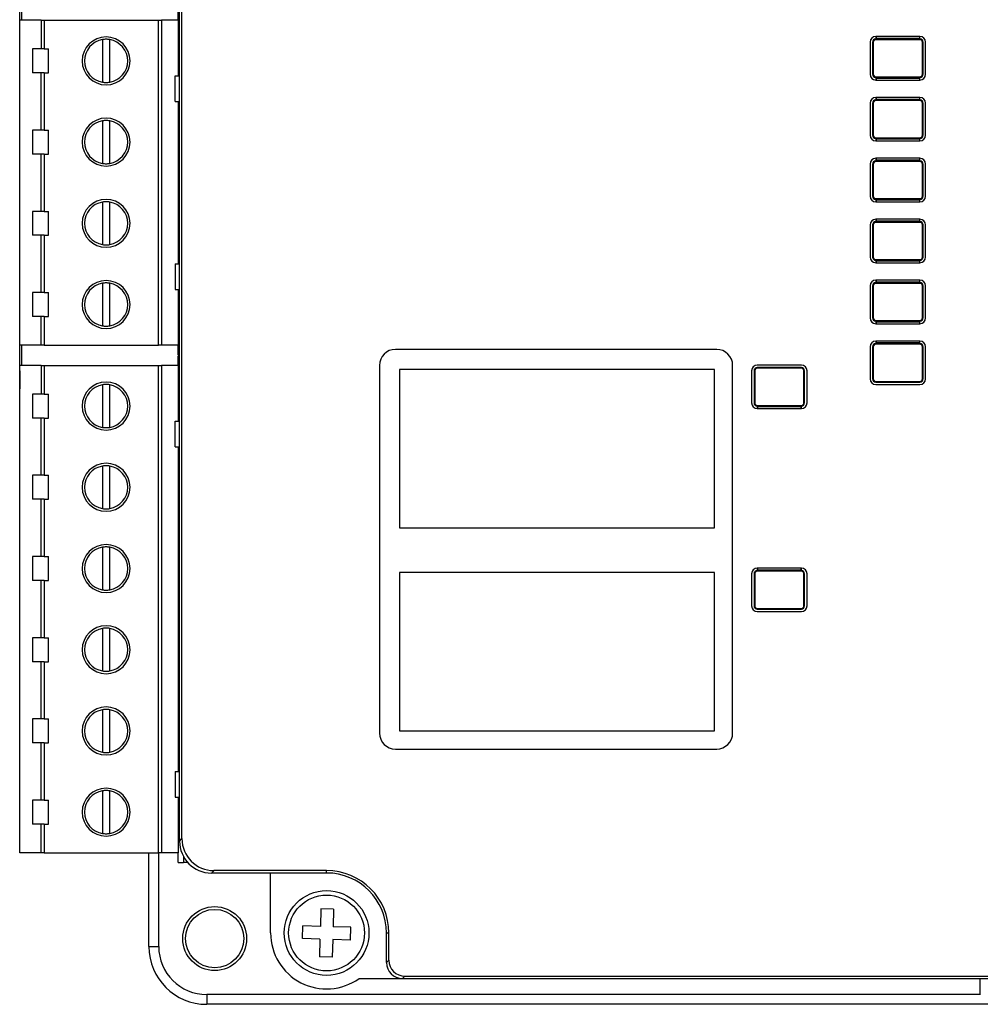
# Model space of a CAD drawing. Header units: millimetres. Extents: x -7023 to 53801, y 9849 to 33561.
# Tile 491 of 537: x 29323 to 29382, y 27950 to 28011. Entities that reach past the tile are written whole.
import ezdxf

# ---------------------------------------------------------------- set-up
doc = ezdxf.new("R2010")
doc.units = ezdxf.units.MM
doc.layers.add('IE_SKD', color=6, linetype='Continuous')

# ---------------------------------------------------------------- blocks, each defined once
blk = doc.blocks.new('Modul kontroli HID X100')
at = {"layer": 'IE_SKD', "linetype": 'Continuous', "lineweight": 25}
for p, q in [((-24132.867, -33306.108), (-24132.867, -33203.301)), ((-24132.714, -33305.955), (-24132.714, -33203.454)), ((-24142.867, -33276.704), (-24142.867, -33232.704)), ((-24142.745, -33253.498), (-24142.745, -33254.768)), ((-24132.96, -33254.768), (-24132.96, -33254.168)), ((-24142.86, -33275.088), (-24142.86, -33254.768)), ((-24141.515, -33254.768), (-24142.86, -33254.768)), ((-24141.515, -33254.768), (-24141.515, -33256.558)), ((-24141.515, -33254.768), (-24141.334, -33254.768)), ((-24141.334, -33254.768), (-24141.334, -33256.558)), ((-24141.334, -33254.768), (-24134.186, -33254.768)), ((-24134.186, -33275.088), (-24134.186, -33254.768)), ((-24134.186, -33254.768), (-24133.989, -33254.768)), ((-24133.989, -33254.768), (-24133.989, -33275.088)), ((-24132.96, -33254.768), (-24133.989, -33254.768)), ((-24132.96, -33254.768), (-24132.96, -33258.248)), ((-24089.301, -33255.782), (-24089.301, -33255.938)), ((-24086.541, -33255.782), (-24089.301, -33255.782)), ((-24089.266, -33255.903), (-24089.301, -33255.938)), ((-24089.301, -33255.938), (-24089.301, -33255.982)), ((-24089.266, -33255.903), (-24089.266, -33255.782)), ((-24086.576, -33255.903), (-24089.266, -33255.903)), ((-24086.576, -33255.782), (-24086.576, -33255.903)), ((-24086.576, -33255.903), (-24086.541, -33255.938)), ((-24086.541, -33255.938), (-24086.541, -33255.782)), ((-24086.541, -33255.982), (-24086.541, -33255.938)), ((-24142.06, -33256.558), (-24142.06, -33258.058)), ((-24141.515, -33256.558), (-24142.06, -33256.558)), ((-24141.334, -33256.558), (-24141.515, -33256.558)), ((-24141.334, -33256.558), (-24141.06, -33256.558)), ((-24141.06, -33258.058), (-24141.06, -33256.558)), ((-24137.69, -33255.978), (-24137.69, -33258.638)), ((-24137.231, -33258.638), (-24137.231, -33255.978)), ((-24132.96, -33256.433), (-24132.867, -33256.433)), ((-24089.657, -33256.138), (-24089.657, -33258.148)), ((-24089.457, -33256.138), (-24089.501, -33256.138)), ((-24089.501, -33256.138), (-24089.501, -33258.148)), ((-24089.457, -33256.138), (-24089.457, -33258.148)), ((-24086.541, -33255.982), (-24089.301, -33255.982)), ((-24086.341, -33256.138), (-24086.385, -33256.138)), ((-24086.385, -33258.148), (-24086.385, -33256.138)), ((-24086.341, -33258.148), (-24086.341, -33256.138)), ((-24086.185, -33258.148), (-24086.185, -33256.138)), ((-24141.515, -33258.058), (-24142.06, -33258.058)), ((-24141.515, -33261.638), (-24141.515, -33258.058)), ((-24141.334, -33258.058), (-24141.515, -33258.058)), ((-24141.334, -33258.058), (-24141.334, -33261.638)), ((-24141.334, -33258.058), (-24141.06, -33258.058)), ((-24133.136, -33259.848), (-24133.136, -33258.248)), ((-24133.136, -33258.248), (-24132.867, -33258.248)), ((-24132.96, -33258.183), (-24132.867, -33258.183)), ((-24089.501, -33258.148), (-24089.457, -33258.148)), ((-24089.301, -33258.304), (-24086.541, -33258.304)), ((-24089.301, -33258.304), (-24089.301, -33258.348)), ((-24089.266, -33258.382), (-24089.301, -33258.348)), ((-24089.301, -33258.348), (-24089.301, -33258.504)), ((-24089.266, -33258.382), (-24086.576, -33258.382)), ((-24089.266, -33258.504), (-24089.266, -33258.382)), ((-24086.576, -33258.382), (-24086.541, -33258.348)), ((-24086.576, -33258.382), (-24086.576, -33258.504)), ((-24086.541, -33258.348), (-24086.541, -33258.304)), ((-24086.541, -33258.504), (-24086.541, -33258.348)), ((-24086.385, -33258.148), (-24086.341, -33258.148)), ((-24089.301, -33258.504), (-24086.541, -33258.504)), ((-24089.301, -33259.592), (-24089.301, -33259.748)), ((-24086.541, -33259.592), (-24089.301, -33259.592)), ((-24089.266, -33259.713), (-24089.266, -33259.592)), ((-24086.576, -33259.592), (-24086.576, -33259.713)), ((-24086.541, -33259.748), (-24086.541, -33259.592)), ((-24133.136, -33259.848), (-24132.867, -33259.848)), ((-24132.96, -33259.848), (-24132.96, -33270.008)), ((-24089.657, -33259.948), (-24089.657, -33261.958)), ((-24089.501, -33259.948), (-24089.501, -33261.958)), ((-24089.457, -33259.948), (-24089.501, -33259.948)), ((-24089.457, -33259.948), (-24089.457, -33261.958)), ((-24089.266, -33259.713), (-24089.301, -33259.748)), ((-24089.301, -33259.748), (-24089.301, -33259.792)), ((-24086.541, -33259.792), (-24089.301, -33259.792)), ((-24086.576, -33259.713), (-24089.266, -33259.713)), ((-24086.576, -33259.713), (-24086.541, -33259.748)), ((-24086.541, -33259.792), (-24086.541, -33259.748)), ((-24086.341, -33259.948), (-24086.385, -33259.948)), ((-24086.385, -33261.958), (-24086.385, -33259.948)), ((-24086.341, -33261.958), (-24086.341, -33259.948)), ((-24086.185, -33261.958), (-24086.185, -33259.948)), ((-24137.69, -33261.058), (-24137.69, -33263.718)), ((-24137.231, -33263.718), (-24137.231, -33261.058)), ((-24142.06, -33261.638), (-24142.06, -33263.138)), ((-24141.515, -33261.638), (-24142.06, -33261.638)), ((-24141.334, -33261.638), (-24141.515, -33261.638)), ((-24141.334, -33261.638), (-24141.06, -33261.638)), ((-24141.06, -33263.138), (-24141.06, -33261.638)), ((-24132.96, -33261.513), (-24132.867, -33261.513)), ((-24089.501, -33261.958), (-24089.457, -33261.958)), ((-24086.385, -33261.958), (-24086.341, -33261.958)), ((-24089.301, -33262.114), (-24086.541, -33262.114)), ((-24089.301, -33262.114), (-24089.301, -33262.158)), ((-24089.266, -33262.192), (-24089.301, -33262.158)), ((-24089.301, -33262.158), (-24089.301, -33262.314)), ((-24089.301, -33262.314), (-24086.541, -33262.314)), ((-24089.266, -33262.192), (-24086.576, -33262.192)), ((-24089.266, -33262.314), (-24089.266, -33262.192)), ((-24086.576, -33262.192), (-24086.541, -33262.158)), ((-24086.576, -33262.192), (-24086.576, -33262.314)), ((-24086.541, -33262.158), (-24086.541, -33262.114)), ((-24086.541, -33262.314), (-24086.541, -33262.158)), ((-24141.515, -33263.138), (-24142.06, -33263.138)), ((-24141.515, -33266.718), (-24141.515, -33263.138)), ((-24141.334, -33263.138), (-24141.515, -33263.138)), ((-24141.334, -33263.138), (-24141.334, -33266.718)), ((-24141.334, -33263.138), (-24141.06, -33263.138)), ((-24132.96, -33263.263), (-24132.867, -33263.263)), ((-24089.657, -33263.758), (-24089.657, -33265.768)), ((-24089.501, -33263.758), (-24089.501, -33265.768)), ((-24089.457, -33263.758), (-24089.501, -33263.758)), ((-24089.457, -33263.758), (-24089.457, -33265.768)), ((-24089.301, -33263.402), (-24089.301, -33263.558)), ((-24086.541, -33263.402), (-24089.301, -33263.402)), ((-24089.266, -33263.523), (-24089.301, -33263.558)), ((-24089.301, -33263.558), (-24089.301, -33263.602)), ((-24086.541, -33263.602), (-24089.301, -33263.602)), ((-24089.266, -33263.523), (-24089.266, -33263.402)), ((-24086.576, -33263.523), (-24089.266, -33263.523)), ((-24086.576, -33263.402), (-24086.576, -33263.523)), ((-24086.576, -33263.523), (-24086.541, -33263.558)), ((-24086.541, -33263.558), (-24086.541, -33263.402)), ((-24086.541, -33263.602), (-24086.541, -33263.558)), ((-24086.341, -33263.758), (-24086.385, -33263.758)), ((-24086.385, -33265.768), (-24086.385, -33263.758)), ((-24086.341, -33265.768), (-24086.341, -33263.758)), ((-24086.185, -33265.768), (-24086.185, -33263.758)), ((-24089.501, -33265.768), (-24089.457, -33265.768)), ((-24086.385, -33265.768), (-24086.341, -33265.768)), ((-24137.69, -33266.138), (-24137.69, -33268.798)), ((-24137.231, -33268.798), (-24137.231, -33266.138)), ((-24089.301, -33265.924), (-24086.541, -33265.924)), ((-24089.301, -33265.924), (-24089.301, -33265.968)), ((-24089.266, -33266.002), (-24089.301, -33265.968)), ((-24089.301, -33265.968), (-24089.301, -33266.124)), ((-24089.301, -33266.124), (-24086.541, -33266.124)), ((-24089.266, -33266.002), (-24086.576, -33266.002)), ((-24089.266, -33266.124), (-24089.266, -33266.002)), ((-24086.576, -33266.002), (-24086.541, -33265.968)), ((-24086.576, -33266.002), (-24086.576, -33266.124)), ((-24086.541, -33265.968), (-24086.541, -33265.924)), ((-24086.541, -33266.124), (-24086.541, -33265.968)), ((-24142.06, -33266.718), (-24142.06, -33268.218)), ((-24141.515, -33266.718), (-24142.06, -33266.718)), ((-24141.334, -33266.718), (-24141.515, -33266.718)), ((-24141.334, -33266.718), (-24141.06, -33266.718)), ((-24141.06, -33268.218), (-24141.06, -33266.718)), ((-24132.96, -33266.593), (-24132.867, -33266.593)), ((-24089.657, -33267.568), (-24089.657, -33269.578)), ((-24089.501, -33267.568), (-24089.501, -33269.578)), ((-24089.457, -33267.568), (-24089.501, -33267.568)), ((-24089.457, -33267.568), (-24089.457, -33269.578)), ((-24089.301, -33267.212), (-24089.301, -33267.368)), ((-24086.541, -33267.212), (-24089.301, -33267.212)), ((-24089.266, -33267.333), (-24089.301, -33267.368)), ((-24089.301, -33267.368), (-24089.301, -33267.412)), ((-24086.541, -33267.412), (-24089.301, -33267.412)), ((-24089.266, -33267.333), (-24089.266, -33267.212)), ((-24086.576, -33267.333), (-24089.266, -33267.333)), ((-24086.576, -33267.212), (-24086.576, -33267.333)), ((-24086.576, -33267.333), (-24086.541, -33267.368)), ((-24086.541, -33267.368), (-24086.541, -33267.212)), ((-24086.541, -33267.412), (-24086.541, -33267.368)), ((-24086.385, -33269.578), (-24086.385, -33267.568)), ((-24086.341, -33267.568), (-24086.385, -33267.568)), ((-24086.341, -33269.578), (-24086.341, -33267.568)), ((-24086.185, -33269.578), (-24086.185, -33267.568)), ((-24141.515, -33268.218), (-24142.06, -33268.218)), ((-24141.515, -33271.798), (-24141.515, -33268.218)), ((-24141.334, -33268.218), (-24141.515, -33268.218)), ((-24141.334, -33268.218), (-24141.334, -33271.798)), ((-24141.334, -33268.218), (-24141.06, -33268.218)), ((-24132.96, -33268.343), (-24132.867, -33268.343)), ((-24133.136, -33270.008), (-24133.136, -33271.608)), ((-24133.136, -33270.008), (-24132.867, -33270.008)), ((-24089.501, -33269.578), (-24089.457, -33269.578)), ((-24089.301, -33269.734), (-24086.541, -33269.734)), ((-24089.301, -33269.734), (-24089.301, -33269.778)), ((-24089.266, -33269.812), (-24089.301, -33269.778)), ((-24089.301, -33269.778), (-24089.301, -33269.934)), ((-24089.301, -33269.934), (-24086.541, -33269.934)), ((-24089.266, -33269.812), (-24086.576, -33269.812)), ((-24089.266, -33269.934), (-24089.266, -33269.812)), ((-24086.576, -33269.812), (-24086.541, -33269.778)), ((-24086.576, -33269.812), (-24086.576, -33269.934)), ((-24086.541, -33269.778), (-24086.541, -33269.734)), ((-24086.541, -33269.934), (-24086.541, -33269.778)), ((-24086.385, -33269.578), (-24086.341, -33269.578)), ((-24137.69, -33271.218), (-24137.69, -33273.878)), ((-24137.231, -33273.878), (-24137.231, -33271.218)), ((-24089.301, -33271.022), (-24089.301, -33271.178)), ((-24086.541, -33271.022), (-24089.301, -33271.022)), ((-24089.266, -33271.143), (-24089.301, -33271.178)), ((-24089.301, -33271.178), (-24089.301, -33271.222)), ((-24086.541, -33271.222), (-24089.301, -33271.222)), ((-24089.266, -33271.143), (-24089.266, -33271.022)), ((-24086.576, -33271.143), (-24089.266, -33271.143)), ((-24086.576, -33271.022), (-24086.576, -33271.143)), ((-24086.576, -33271.143), (-24086.541, -33271.178)), ((-24086.541, -33271.178), (-24086.541, -33271.022)), ((-24086.541, -33271.222), (-24086.541, -33271.178)), ((-24142.06, -33271.798), (-24142.06, -33273.298)), ((-24141.515, -33271.798), (-24142.06, -33271.798)), ((-24141.334, -33271.798), (-24141.515, -33271.798)), ((-24141.334, -33271.798), (-24141.06, -33271.798)), ((-24141.06, -33273.298), (-24141.06, -33271.798)), ((-24133.136, -33271.608), (-24132.867, -33271.608)), ((-24132.96, -33271.608), (-24132.96, -33275.088)), ((-24132.96, -33271.673), (-24132.867, -33271.673)), ((-24089.657, -33271.378), (-24089.657, -33273.388)), ((-24089.501, -33271.378), (-24089.501, -33273.388)), ((-24089.457, -33271.378), (-24089.501, -33271.378)), ((-24089.457, -33271.378), (-24089.457, -33273.388)), ((-24086.341, -33271.378), (-24086.385, -33271.378)), ((-24086.385, -33273.388), (-24086.385, -33271.378)), ((-24086.341, -33273.388), (-24086.341, -33271.378)), ((-24086.185, -33273.388), (-24086.185, -33271.378)), ((-24141.515, -33273.298), (-24142.06, -33273.298)), ((-24141.334, -33273.298), (-24141.515, -33273.298)), ((-24141.515, -33275.088), (-24141.515, -33273.298)), ((-24141.334, -33273.298), (-24141.334, -33275.088)), ((-24141.334, -33273.298), (-24141.06, -33273.298)), ((-24132.96, -33273.423), (-24132.867, -33273.423)), ((-24089.501, -33273.388), (-24089.457, -33273.388)), ((-24089.301, -33273.544), (-24086.541, -33273.544)), ((-24089.301, -33273.544), (-24089.301, -33273.588)), ((-24089.266, -33273.622), (-24089.301, -33273.588)), ((-24089.301, -33273.588), (-24089.301, -33273.744)), ((-24089.301, -33273.744), (-24086.541, -33273.744)), ((-24089.266, -33273.622), (-24086.576, -33273.622)), ((-24089.266, -33273.744), (-24089.266, -33273.622)), ((-24086.576, -33273.622), (-24086.541, -33273.588)), ((-24086.576, -33273.622), (-24086.576, -33273.744)), ((-24086.541, -33273.588), (-24086.541, -33273.544)), ((-24086.541, -33273.744), (-24086.541, -33273.588)), ((-24086.385, -33273.388), (-24086.341, -33273.388)), ((-24089.301, -33274.832), (-24089.301, -33274.988)), ((-24086.541, -33274.832), (-24089.301, -33274.832)), ((-24089.266, -33274.953), (-24089.301, -33274.988)), ((-24089.301, -33274.988), (-24089.301, -33275.032)), ((-24086.541, -33275.032), (-24089.301, -33275.032)), ((-24089.266, -33274.953), (-24089.266, -33274.832)), ((-24086.576, -33274.953), (-24089.266, -33274.953)), ((-24086.576, -33274.832), (-24086.576, -33274.953)), ((-24086.576, -33274.953), (-24086.541, -33274.988)), ((-24086.541, -33274.988), (-24086.541, -33274.832)), ((-24086.541, -33275.032), (-24086.541, -33274.988)), ((-24141.515, -33275.088), (-24142.86, -33275.088)), ((-24142.745, -33275.088), (-24142.745, -33276.358)), ((-24141.334, -33275.088), (-24141.515, -33275.088)), ((-24141.334, -33275.088), (-24134.186, -33275.088)), ((-24133.989, -33275.088), (-24134.186, -33275.088)), ((-24132.96, -33275.088), (-24133.989, -33275.088)), ((-24132.96, -33275.688), (-24132.96, -33275.088)), ((-24099.258, -33275.351), (-24119.358, -33275.351)), ((-24089.657, -33275.188), (-24089.657, -33277.198)), ((-24089.457, -33275.188), (-24089.501, -33275.188)), ((-24089.501, -33275.188), (-24089.501, -33277.198)), ((-24089.457, -33275.188), (-24089.457, -33277.198)), ((-24086.385, -33277.198), (-24086.385, -33275.188)), ((-24086.341, -33275.188), (-24086.385, -33275.188)), ((-24086.341, -33277.198), (-24086.341, -33275.188)), ((-24086.185, -33277.198), (-24086.185, -33275.188)), ((-24132.96, -33275.688), (-24132.867, -33275.688)), ((-24132.96, -33276.358), (-24132.96, -33275.758)), ((-24132.96, -33275.758), (-24132.867, -33275.758)), ((-24142.867, -33276.704), (-24142.867, -33277.704)), ((-24142.86, -33306.838), (-24142.86, -33276.358)), ((-24141.515, -33276.358), (-24142.86, -33276.358)), ((-24141.515, -33276.358), (-24141.515, -33278.148)), ((-24141.515, -33276.358), (-24141.334, -33276.358)), ((-24141.334, -33276.358), (-24141.334, -33278.148)), ((-24141.334, -33276.358), (-24134.186, -33276.358)), ((-24134.186, -33306.838), (-24134.186, -33276.358)), ((-24134.186, -33276.358), (-24133.989, -33276.358)), ((-24133.989, -33276.358), (-24133.989, -33306.838)), ((-24132.96, -33276.358), (-24133.989, -33276.358)), ((-24132.96, -33276.358), (-24132.96, -33279.838)), ((-24120.358, -33276.351), (-24120.358, -33299.351)), ((-24119.094, -33276.615), (-24119.094, -33286.515)), ((-24099.394, -33276.615), (-24119.094, -33276.615)), ((-24099.394, -33286.515), (-24099.394, -33276.615)), ((-24098.258, -33299.351), (-24098.258, -33276.351)), ((-24097.074, -33276.687), (-24097.074, -33278.696)), ((-24096.874, -33276.687), (-24096.918, -33276.687)), ((-24096.918, -33276.687), (-24096.918, -33278.696)), ((-24096.874, -33276.687), (-24096.874, -33278.696)), ((-24093.958, -33276.33), (-24096.718, -33276.33)), ((-24096.718, -33276.487), (-24096.718, -33276.53)), ((-24093.958, -33276.487), (-24096.718, -33276.487)), ((-24093.958, -33276.53), (-24096.718, -33276.53)), ((-24093.958, -33276.53), (-24093.958, -33276.487)), ((-24093.758, -33276.687), (-24093.802, -33276.687)), ((-24093.802, -33278.696), (-24093.802, -33276.687)), ((-24093.758, -33278.696), (-24093.758, -33276.687)), ((-24093.602, -33278.696), (-24093.602, -33276.687)), ((-24089.501, -33277.198), (-24089.457, -33277.198)), ((-24089.301, -33277.354), (-24086.541, -33277.354)), ((-24089.301, -33277.354), (-24089.301, -33277.398)), ((-24089.301, -33277.398), (-24086.541, -33277.398)), ((-24086.541, -33277.398), (-24086.541, -33277.354)), ((-24086.385, -33277.198), (-24086.341, -33277.198)), ((-24142.867, -33277.704), (-24142.86, -33277.704)), ((-24137.69, -33277.568), (-24137.69, -33280.228)), ((-24137.231, -33280.228), (-24137.231, -33277.568)), ((-24132.96, -33278.023), (-24132.867, -33278.023)), ((-24089.301, -33277.554), (-24086.541, -33277.554)), ((-24142.06, -33278.148), (-24142.06, -33279.648)), ((-24141.515, -33278.148), (-24142.06, -33278.148)), ((-24141.334, -33278.148), (-24141.515, -33278.148)), ((-24141.334, -33278.148), (-24141.06, -33278.148)), ((-24141.06, -33279.648), (-24141.06, -33278.148)), ((-24096.918, -33278.696), (-24096.874, -33278.696)), ((-24093.802, -33278.696), (-24093.758, -33278.696)), ((-24096.718, -33278.852), (-24093.958, -33278.852)), ((-24096.718, -33278.852), (-24096.718, -33278.896)), ((-24096.683, -33278.931), (-24096.718, -33278.896)), ((-24096.718, -33278.896), (-24096.718, -33279.053)), ((-24096.718, -33279.053), (-24093.958, -33279.053)), ((-24096.683, -33278.931), (-24093.993, -33278.931)), ((-24096.683, -33279.053), (-24096.683, -33278.931)), ((-24093.993, -33278.931), (-24093.958, -33278.896)), ((-24093.993, -33278.931), (-24093.993, -33279.053)), ((-24093.958, -33278.896), (-24093.958, -33278.852)), ((-24093.958, -33279.053), (-24093.958, -33278.896)), ((-24141.515, -33279.648), (-24142.06, -33279.648)), ((-24141.515, -33283.228), (-24141.515, -33279.648)), ((-24141.334, -33279.648), (-24141.515, -33279.648)), ((-24141.334, -33279.648), (-24141.334, -33283.228)), ((-24141.334, -33279.648), (-24141.06, -33279.648)), ((-24133.136, -33281.438), (-24133.136, -33279.838)), ((-24133.136, -33279.838), (-24132.867, -33279.838)), ((-24132.96, -33279.773), (-24132.867, -33279.773)), ((-24133.136, -33281.438), (-24132.867, -33281.438)), ((-24132.96, -33281.438), (-24132.96, -33301.758)), ((-24137.69, -33282.648), (-24137.69, -33285.308)), ((-24137.231, -33285.308), (-24137.231, -33282.648)), ((-24142.06, -33283.228), (-24142.06, -33284.728)), ((-24141.515, -33283.228), (-24142.06, -33283.228)), ((-24141.334, -33283.228), (-24141.515, -33283.228)), ((-24141.334, -33283.228), (-24141.06, -33283.228)), ((-24141.06, -33284.728), (-24141.06, -33283.228)), ((-24132.96, -33283.103), (-24132.867, -33283.103)), ((-24141.515, -33284.728), (-24142.06, -33284.728)), ((-24141.515, -33288.308), (-24141.515, -33284.728)), ((-24141.334, -33284.728), (-24141.515, -33284.728)), ((-24141.334, -33284.728), (-24141.334, -33288.308)), ((-24141.334, -33284.728), (-24141.06, -33284.728)), ((-24132.96, -33284.853), (-24132.867, -33284.853)), ((-24119.094, -33286.515), (-24099.394, -33286.515)), ((-24137.69, -33287.728), (-24137.69, -33290.388)), ((-24137.231, -33290.388), (-24137.231, -33287.728)), ((-24142.06, -33288.308), (-24142.06, -33289.808)), ((-24141.515, -33288.308), (-24142.06, -33288.308)), ((-24141.334, -33288.308), (-24141.515, -33288.308)), ((-24141.334, -33288.308), (-24141.06, -33288.308)), ((-24141.06, -33289.808), (-24141.06, -33288.308)), ((-24132.96, -33288.183), (-24132.867, -33288.183)), ((-24096.718, -33289.03), (-24096.718, -33289.187)), ((-24093.958, -33289.03), (-24096.718, -33289.03)), ((-24096.683, -33289.152), (-24096.718, -33289.187)), ((-24096.718, -33289.187), (-24096.718, -33289.23)), ((-24096.683, -33289.152), (-24096.683, -33289.03)), ((-24093.993, -33289.152), (-24096.683, -33289.152)), ((-24093.993, -33289.03), (-24093.993, -33289.152)), ((-24093.993, -33289.152), (-24093.958, -33289.187)), ((-24093.958, -33289.187), (-24093.958, -33289.03)), ((-24093.958, -33289.23), (-24093.958, -33289.187)), ((-24141.515, -33289.808), (-24142.06, -33289.808)), ((-24141.515, -33293.388), (-24141.515, -33289.808)), ((-24141.334, -33289.808), (-24141.515, -33289.808)), ((-24141.334, -33289.808), (-24141.334, -33293.388)), ((-24141.334, -33289.808), (-24141.06, -33289.808)), ((-24119.094, -33289.315), (-24119.094, -33299.215)), ((-24099.394, -33289.315), (-24119.094, -33289.315)), ((-24099.394, -33299.215), (-24099.394, -33289.315)), ((-24097.074, -33289.387), (-24097.074, -33291.396)), ((-24096.918, -33289.387), (-24096.918, -33291.396)), ((-24096.874, -33289.387), (-24096.918, -33289.387)), ((-24096.874, -33289.387), (-24096.874, -33291.396)), ((-24093.958, -33289.23), (-24096.718, -33289.23)), ((-24093.758, -33289.387), (-24093.802, -33289.387)), ((-24093.802, -33291.396), (-24093.802, -33289.387)), ((-24093.758, -33291.396), (-24093.758, -33289.387)), ((-24093.602, -33291.396), (-24093.602, -33289.387)), ((-24132.96, -33289.933), (-24132.867, -33289.933)), ((-24096.918, -33291.396), (-24096.874, -33291.396)), ((-24096.718, -33291.552), (-24093.958, -33291.552)), ((-24096.718, -33291.552), (-24096.718, -33291.596)), ((-24096.718, -33291.596), (-24093.958, -33291.596)), ((-24093.958, -33291.596), (-24093.958, -33291.552)), ((-24093.802, -33291.396), (-24093.758, -33291.396)), ((-24096.718, -33291.753), (-24093.958, -33291.753)), ((-24137.69, -33292.808), (-24137.69, -33295.468)), ((-24137.231, -33295.468), (-24137.231, -33292.808)), ((-24142.06, -33293.388), (-24142.06, -33294.888)), ((-24141.515, -33293.388), (-24142.06, -33293.388)), ((-24141.334, -33293.388), (-24141.515, -33293.388)), ((-24141.334, -33293.388), (-24141.06, -33293.388)), ((-24141.06, -33294.888), (-24141.06, -33293.388)), ((-24132.96, -33293.263), (-24132.867, -33293.263)), ((-24141.515, -33294.888), (-24142.06, -33294.888)), ((-24141.515, -33298.468), (-24141.515, -33294.888)), ((-24141.334, -33294.888), (-24141.515, -33294.888)), ((-24141.334, -33294.888), (-24141.334, -33298.468)), ((-24141.334, -33294.888), (-24141.06, -33294.888)), ((-24132.96, -33295.013), (-24132.867, -33295.013)), ((-24137.69, -33297.888), (-24137.69, -33300.548)), ((-24137.231, -33300.548), (-24137.231, -33297.888)), ((-24132.96, -33298.343), (-24132.867, -33298.343)), ((-24142.06, -33298.468), (-24142.06, -33299.968)), ((-24141.515, -33298.468), (-24142.06, -33298.468)), ((-24141.334, -33298.468), (-24141.515, -33298.468)), ((-24141.334, -33298.468), (-24141.06, -33298.468)), ((-24141.06, -33299.968), (-24141.06, -33298.468)), ((-24119.094, -33299.215), (-24099.394, -33299.215)), ((-24141.515, -33299.968), (-24142.06, -33299.968)), ((-24141.515, -33303.548), (-24141.515, -33299.968)), ((-24141.334, -33299.968), (-24141.515, -33299.968)), ((-24141.334, -33299.968), (-24141.334, -33303.548)), ((-24141.334, -33299.968), (-24141.06, -33299.968)), ((-24132.96, -33300.093), (-24132.867, -33300.093)), ((-24119.358, -33300.351), (-24099.258, -33300.351)), ((-24133.136, -33301.758), (-24133.136, -33303.358)), ((-24133.136, -33301.758), (-24132.867, -33301.758)), ((-24137.69, -33302.968), (-24137.69, -33305.628)), ((-24137.231, -33305.628), (-24137.231, -33302.968)), ((-24133.136, -33303.358), (-24132.867, -33303.358)), ((-24132.96, -33303.358), (-24132.96, -33306.838)), ((-24142.06, -33303.548), (-24142.06, -33305.048)), ((-24141.515, -33303.548), (-24142.06, -33303.548)), ((-24141.334, -33303.548), (-24141.515, -33303.548)), ((-24141.334, -33303.548), (-24141.06, -33303.548)), ((-24141.06, -33305.048), (-24141.06, -33303.548)), ((-24132.96, -33303.423), (-24132.867, -33303.423)), ((-24141.515, -33305.048), (-24142.06, -33305.048)), ((-24141.515, -33306.838), (-24141.515, -33305.048)), ((-24141.334, -33305.048), (-24141.515, -33305.048)), ((-24141.334, -33305.048), (-24141.334, -33306.838)), ((-24141.334, -33305.048), (-24141.06, -33305.048)), ((-24132.96, -33305.173), (-24132.867, -33305.173)), ((-24132.867, -33306.108), (-24132.714, -33305.955)), ((-24141.515, -33306.838), (-24142.86, -33306.838)), ((-24141.334, -33306.838), (-24141.515, -33306.838)), ((-24141.334, -33306.838), (-24134.186, -33306.838)), ((-24134.779, -33312.704), (-24134.779, -33306.838)), ((-24133.989, -33306.838), (-24134.186, -33306.838)), ((-24134.167, -33312.704), (-24134.167, -33306.838)), ((-24132.96, -33306.838), (-24133.989, -33306.838)), ((-24132.96, -33307.438), (-24132.96, -33306.838)), ((-24132.96, -33307.438), (-24132.615, -33307.438)), ((-24132.615, -33307.08), (-24132.615, -33307.438)), ((-24132.36, -33307.438), (-24132.615, -33307.438)), ((-24130.718, -33307.951), (-24130.871, -33308.104)), ((-24127.167, -33308.104), (-24130.871, -33308.104)), ((-24123.667, -33307.951), (-24130.718, -33307.951)), ((-24123.667, -33308.104), (-24127.167, -33308.104)), ((-24127.167, -33311.854), (-24127.167, -33308.104)), ((-24123.667, -33308.104), (-24123.667, -33307.951)), ((-24124.023, -33310.343), (-24124.055, -33311.443)), ((-24123.223, -33310.367), (-24124.023, -33310.343)), ((-24123.223, -33310.367), (-24123.255, -33311.466)), ((-24125.178, -33312.21), (-24125.155, -33311.411)), ((-24124.055, -33311.443), (-24125.155, -33311.411)), ((-24122.156, -33311.498), (-24123.255, -33311.466)), ((-24122.179, -33312.298), (-24122.156, -33311.498)), ((-24119.917, -33311.854), (-24119.764, -33311.854)), ((-24119.917, -33313.706), (-24119.917, -33311.854)), ((-24119.764, -33313.553), (-24119.764, -33311.854)), ((-24124.079, -33312.242), (-24125.178, -33312.21)), ((-24124.079, -33312.242), (-24124.111, -33313.342)), ((-24123.279, -33312.266), (-24123.311, -33313.365)), ((-24122.179, -33312.298), (-24123.279, -33312.266)), ((-24134.779, -33312.704), (-24134.167, -33312.704)), ((-24123.311, -33313.365), (-24124.111, -33313.342)), ((-24119.917, -33313.706), (-24119.764, -33313.553)), ((-24121.635, -33314.704), (-24118.919, -33314.704)), ((-24118.766, -33314.551), (-24118.919, -33314.704)), ((-24118.919, -33314.704), (-24105.967, -33314.704)), ((-24118.766, -33314.551), (-24002.568, -33314.551)), ((-24105.967, -33314.704), (-24015.367, -33314.704)), ((-24082.779, -33315.704), (-24082.779, -33314.704)), ((-24082.779, -33315.704), (-24131.167, -33315.704)), ((-24131.167, -33315.704), (-24131.167, -33316.316)), ((-24082.746, -33315.706), (-24082.779, -33315.704)), ((-24081.05, -33316.316), (-24131.167, -33316.316))]:
    blk.add_line(p, q, dxfattribs=at)
for centre, radius in [((-24123.667, -33311.854), 2.65), ((-24123.667, -33311.854), 2.371), ((-24130.667, -33312.204), 2), ((-24130.667, -33312.204), 1.825)]:
    blk.add_circle(centre, radius, dxfattribs=at)
for centre, radius, start, end in [((-24137.46, -33257.308), 1.5, 90, 270), ((-24137.46, -33257.308), 1.5, 270, 90), ((-24089.301, -33256.138), 0.356, 90, 180), ((-24089.301, -33256.138), 0.2, 90, 180), ((-24086.541, -33256.138), 0.356, 0, 90), ((-24086.541, -33256.138), 0.2, 0, 90), ((-24137.46, -33257.308), 1.35, 99.79454, 260.20546), ((-24137.46, -33257.308), 1.35, 90, 99.79454), ((-24137.46, -33257.308), 1.35, 80.20546, 90), ((-24137.46, -33257.308), 1.35, 279.79454, 80.20546), ((-24089.301, -33256.138), 0.156, 90, 180), ((-24086.541, -33256.138), 0.156, 0, 90), ((-24089.301, -33258.148), 0.356, 180, 270), ((-24089.301, -33258.148), 0.2, 180, 270), ((-24089.301, -33258.148), 0.156, 180, 270), ((-24086.541, -33258.148), 0.156, 270, 0), ((-24086.541, -33258.148), 0.2, 270, 0), ((-24086.541, -33258.148), 0.356, 270, 0), ((-24137.46, -33257.308), 1.35, 260.20546, 270), ((-24137.46, -33257.308), 1.35, 270, 279.79454), ((-24089.301, -33259.948), 0.356, 90, 180), ((-24086.541, -33259.948), 0.356, 0, 90), ((-24089.301, -33259.948), 0.2, 90, 180), ((-24089.301, -33259.948), 0.156, 90, 180), ((-24086.541, -33259.948), 0.2, 0, 90), ((-24086.541, -33259.948), 0.156, 0, 90), ((-24137.46, -33262.388), 1.5, 90, 270), ((-24137.46, -33262.388), 1.35, 99.79454, 260.20546), ((-24137.46, -33262.388), 1.35, 90, 99.79454), ((-24137.46, -33262.388), 1.5, 270, 90), ((-24137.46, -33262.388), 1.35, 80.20546, 90), ((-24137.46, -33262.388), 1.35, 279.79454, 80.20546), ((-24089.301, -33261.958), 0.356, 180, 270), ((-24089.301, -33261.958), 0.2, 180, 270), ((-24089.301, -33261.958), 0.156, 180, 270), ((-24086.541, -33261.958), 0.156, 270, 0), ((-24086.541, -33261.958), 0.2, 270, 0), ((-24086.541, -33261.958), 0.356, 270, 0), ((-24137.46, -33262.388), 1.35, 260.20546, 270), ((-24137.46, -33262.388), 1.35, 270, 279.79454), ((-24089.301, -33263.758), 0.356, 90, 180), ((-24089.301, -33263.758), 0.2, 90, 180), ((-24089.301, -33263.758), 0.156, 90, 180), ((-24086.541, -33263.758), 0.356, 0, 90), ((-24086.541, -33263.758), 0.2, 0, 90), ((-24086.541, -33263.758), 0.156, 0, 90), ((-24089.301, -33265.768), 0.356, 180, 270), ((-24089.301, -33265.768), 0.2, 180, 270), ((-24089.301, -33265.768), 0.156, 180, 270), ((-24086.541, -33265.768), 0.156, 270, 0), ((-24086.541, -33265.768), 0.2, 270, 0), ((-24086.541, -33265.768), 0.356, 270, 0), ((-24137.46, -33267.468), 1.5, 90, 270), ((-24137.46, -33267.468), 1.35, 99.79454, 260.20546), ((-24137.46, -33267.468), 1.35, 90, 99.79454), ((-24137.46, -33267.468), 1.5, 270, 90), ((-24137.46, -33267.468), 1.35, 80.20546, 90), ((-24137.46, -33267.468), 1.35, 279.79454, 80.20546), ((-24089.301, -33267.568), 0.356, 90, 180), ((-24089.301, -33267.568), 0.2, 90, 180), ((-24089.301, -33267.568), 0.156, 90, 180), ((-24086.541, -33267.568), 0.356, 0, 90), ((-24086.541, -33267.568), 0.2, 0, 90), ((-24086.541, -33267.568), 0.156, 0, 90), ((-24137.46, -33267.468), 1.35, 260.20546, 270), ((-24137.46, -33267.468), 1.35, 270, 279.79454), ((-24089.301, -33269.578), 0.356, 180, 270), ((-24089.301, -33269.578), 0.2, 180, 270), ((-24089.301, -33269.578), 0.156, 180, 270), ((-24086.541, -33269.578), 0.156, 270, 0), ((-24086.541, -33269.578), 0.2, 270, 0), ((-24086.541, -33269.578), 0.356, 270, 0), ((-24137.46, -33272.548), 1.5, 90, 270), ((-24137.46, -33272.548), 1.35, 99.79454, 260.20546), ((-24137.46, -33272.548), 1.35, 90, 99.79454), ((-24137.46, -33272.548), 1.5, 270, 90), ((-24137.46, -33272.548), 1.35, 80.20546, 90), ((-24137.46, -33272.548), 1.35, 279.79454, 80.20546), ((-24089.301, -33271.378), 0.356, 90, 180), ((-24089.301, -33271.378), 0.2, 90, 180), ((-24089.301, -33271.378), 0.156, 90, 180), ((-24086.541, -33271.378), 0.356, 0, 90), ((-24086.541, -33271.378), 0.2, 0, 90), ((-24086.541, -33271.378), 0.156, 0, 90), ((-24089.301, -33273.388), 0.356, 180, 270), ((-24089.301, -33273.388), 0.2, 180, 270), ((-24089.301, -33273.388), 0.156, 180, 270), ((-24086.541, -33273.388), 0.156, 270, 0), ((-24086.541, -33273.388), 0.2, 270, 0), ((-24086.541, -33273.388), 0.356, 270, 0), ((-24137.46, -33272.548), 1.35, 260.20546, 270), ((-24137.46, -33272.548), 1.35, 270, 279.79454), ((-24089.301, -33275.188), 0.356, 90, 180), ((-24089.301, -33275.188), 0.2, 90, 180), ((-24089.301, -33275.188), 0.156, 90, 180), ((-24086.541, -33275.188), 0.356, 0, 90), ((-24086.541, -33275.188), 0.2, 0, 90), ((-24086.541, -33275.188), 0.156, 0, 90), ((-24119.358, -33276.351), 1, 90, 180), ((-24099.258, -33276.351), 1, 0, 90), ((-24096.718, -33276.687), 0.356, 90, 180), ((-24096.718, -33276.687), 0.2, 90, 180), ((-24096.718, -33276.687), 0.156, 90, 180), ((-24093.958, -33276.687), 0.356, 0, 90), ((-24093.958, -33276.687), 0.2, 0, 90), ((-24093.958, -33276.687), 0.156, 0, 90), ((-24137.46, -33278.898), 1.5, 90, 270), ((-24137.46, -33278.898), 1.5, 270, 90), ((-24089.301, -33277.198), 0.356, 180, 270), ((-24089.301, -33277.198), 0.2, 180, 270), ((-24089.301, -33277.198), 0.156, 180, 270), ((-24086.541, -33277.198), 0.156, 270, 0), ((-24086.541, -33277.198), 0.2, 270, 0), ((-24086.541, -33277.198), 0.356, 270, 0), ((-24137.46, -33278.898), 1.35, 99.79454, 260.20546), ((-24137.46, -33278.898), 1.35, 90, 99.79454), ((-24137.46, -33278.898), 1.35, 80.20546, 90), ((-24137.46, -33278.898), 1.35, 279.79454, 80.20546), ((-24096.718, -33278.696), 0.356, 180, 270), ((-24096.718, -33278.696), 0.2, 180, 270), ((-24096.718, -33278.696), 0.156, 180, 270), ((-24093.958, -33278.696), 0.156, 270, 0), ((-24093.958, -33278.696), 0.2, 270, 0), ((-24093.958, -33278.696), 0.356, 270, 0), ((-24137.46, -33278.898), 1.35, 260.20546, 270), ((-24137.46, -33278.898), 1.35, 270, 279.79454), ((-24137.46, -33283.978), 1.5, 90, 270), ((-24137.46, -33283.978), 1.35, 99.79454, 260.20546), ((-24137.46, -33283.978), 1.35, 90, 99.79454), ((-24137.46, -33283.978), 1.5, 270, 90), ((-24137.46, -33283.978), 1.35, 80.20546, 90), ((-24137.46, -33283.978), 1.35, 279.79454, 80.20546), ((-24137.46, -33283.978), 1.35, 260.20546, 270), ((-24137.46, -33283.978), 1.35, 270, 279.79454), ((-24137.46, -33289.058), 1.5, 90, 270), ((-24137.46, -33289.058), 1.35, 99.79454, 260.20546), ((-24137.46, -33289.058), 1.35, 90, 99.79454), ((-24137.46, -33289.058), 1.5, 270, 90), ((-24137.46, -33289.058), 1.35, 80.20546, 90), ((-24137.46, -33289.058), 1.35, 279.79454, 80.20546), ((-24096.718, -33289.387), 0.356, 90, 180), ((-24096.718, -33289.387), 0.2, 90, 180), ((-24093.958, -33289.387), 0.356, 0, 90), ((-24093.958, -33289.387), 0.2, 0, 90), ((-24096.718, -33289.387), 0.156, 90, 180), ((-24093.958, -33289.387), 0.156, 0, 90), ((-24137.46, -33289.058), 1.35, 260.20546, 270), ((-24137.46, -33289.058), 1.35, 270, 279.79454), ((-24096.718, -33291.396), 0.356, 180, 270), ((-24096.718, -33291.396), 0.2, 180, 270), ((-24096.718, -33291.396), 0.156, 180, 270), ((-24093.958, -33291.396), 0.156, 270, 0), ((-24093.958, -33291.396), 0.2, 270, 0), ((-24093.958, -33291.396), 0.356, 270, 0), ((-24137.46, -33294.138), 1.5, 90, 270), ((-24137.46, -33294.138), 1.35, 99.79454, 260.20546), ((-24137.46, -33294.138), 1.35, 90, 99.79454), ((-24137.46, -33294.138), 1.5, 270, 90), ((-24137.46, -33294.138), 1.35, 80.20546, 90), ((-24137.46, -33294.138), 1.35, 279.79454, 80.20546), ((-24137.46, -33294.138), 1.35, 260.20546, 270), ((-24137.46, -33294.138), 1.35, 270, 279.79454), ((-24137.46, -33299.218), 1.5, 90, 270), ((-24137.46, -33299.218), 1.5, 270, 90), ((-24137.46, -33299.218), 1.35, 99.79454, 260.20546), ((-24137.46, -33299.218), 1.35, 90, 99.79454), ((-24137.46, -33299.218), 1.35, 80.20546, 90), ((-24137.46, -33299.218), 1.35, 279.79454, 80.20546), ((-24119.358, -33299.351), 1, 180, 270), ((-24099.258, -33299.351), 1, 270, 0), ((-24137.46, -33299.218), 1.35, 260.20546, 270), ((-24137.46, -33299.218), 1.35, 270, 279.79454), ((-24137.46, -33304.298), 1.5, 90, 270), ((-24137.46, -33304.298), 1.35, 99.79454, 260.20546), ((-24137.46, -33304.298), 1.35, 90, 99.79454), ((-24137.46, -33304.298), 1.5, 270, 90), ((-24137.46, -33304.298), 1.35, 80.20546, 90), ((-24137.46, -33304.298), 1.35, 279.79454, 80.20546), ((-24137.46, -33304.298), 1.35, 260.20546, 270), ((-24137.46, -33304.298), 1.35, 270, 279.79454), ((-24123.667, -33311.854), 3.903, 0, 90), ((-24123.667, -33311.854), 3.75, 0, 90), ((-24123.667, -33311.854), 3.5, 180, 305.4832), ((-24131.167, -33312.704), 3.612, 180, 270), ((-24131.167, -33312.704), 3, 180, 270)]:
    blk.add_arc(centre, radius, start, end, dxfattribs=at)
for centre, major_axis, ratio, start_param, end_param in [((-24141.801, -33277.704), (1.066, 0), 0.998074, 3.141593, 3.252074), ((-24130.863, -33306.101), (1.419, 1.419), 0.99628, 2.358058, 3.925127), ((-24130.71, -33305.948), (1.419, 1.419), 0.99628, 2.358058, 3.925127), ((-24118.915, -33313.702), (-0.71, -0.71), 0.99628, 5.499651, 7.06672), ((-24118.762, -33313.55), (-0.71, -0.71), 0.99628, 5.499651, 7.06672)]:
    blk.add_ellipse(centre, major_axis=major_axis, ratio=ratio, start_param=start_param, end_param=end_param, dxfattribs=at)

msp = doc.modelspace()

# ---------------------------------------------------------------- block references
at = {"layer": 'IE_SKD', "ltscale": 200, "transparency": 33554687, "xscale": 0.9870040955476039, "yscale": 0.9870040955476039, "zscale": 0.9870040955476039}
msp.add_blockref('Modul kontroli HID X100', (53151.96, 60833.792, 346.725), dxfattribs=at)

doc.saveas('drawing.dxf')
